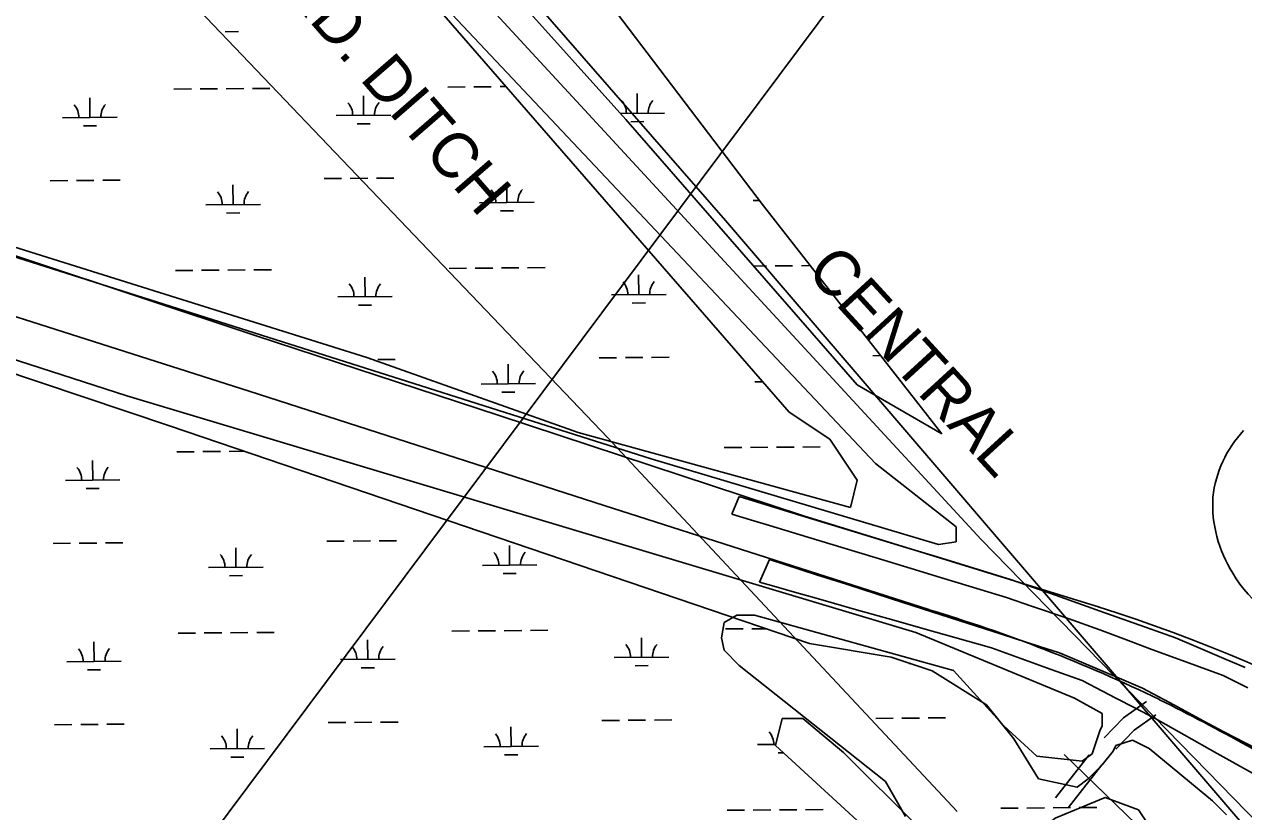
# Model space of a CAD drawing. Extents: x 3540316 to 3578335, y 553172 to 578787.
# Drawn here: x 3572112 to 3574347, y 574857 to 576301 of the extents above; entities that cross this region are included whole.
import ezdxf

# ---------------------------------------------------------------- set-up
doc = ezdxf.new("R2010")
doc.units = 0
for name, color, linetype in [('V-BRDG-OTLN', 7, 'Continuous'), ('V-RAIL-IDEN', 7, 'Continuous'), ('V-RAIL-TRAK', 7, 'Continuous'), ('V-RIVR-IDEN', 7, 'Continuous'), ('V-ROAD-CNTR', 7, 'Continuous'), ('V-ROAD-IDEN', 7, 'Continuous'), ('V-SITE-VEGE', 7, 'Continuous'), ('V-TOPO-BNDY', 7, 'Continuous'), ('V-TOPO-SHOR', 7, 'Continuous'), ('V-UTIL-LINE', 7, 'Continuous'), ('V-WETL-SWMP', 7, 'Continuous')]:
    doc.layers.add(name, color=color, linetype=linetype)

msp = doc.modelspace()

# ---------------------------------------------------------------- linework, layer by layer
at = {"layer": 'V-BRDG-OTLN'}
for p, q in [((3573408.6, 575402.3), (3573422.5, 575434.7)), ((3573422.5, 575434.7), (3573529.3, 575402.1)), ((3573442.8, 575392), (3573408.6, 575402.3)), ((3573478, 575381.4), (3573442.8, 575392)), ((3573529.3, 575402.1), (3573633.9, 575370.1)), ((3573534.4, 575364.3), (3573478, 575381.4)), ((3573608.6, 575341.8), (3573534.4, 575364.3)), ((3573633.9, 575370.1), (3573685.8, 575354.2)), ((3573673.5, 575322.1), (3573608.6, 575341.8)), ((3573685.8, 575354.2), (3573727.9, 575341.4)), ((3573727.9, 575341.4), (3573785.2, 575323.9)), ((3573459.5, 575277.5), (3573478, 575319.1)), ((3573478, 575319.1), (3573564.1, 575291.4)), ((3573737.7, 575302.7), (3573673.5, 575322.1)), ((3573785.2, 575323.9), (3573868.5, 575298.4)), ((3573791.6, 575286.4), (3573737.7, 575302.7)), ((3573868.5, 575298.4), (3573921.7, 575282.1)), ((3573485.6, 575270.1), (3573459.5, 575277.5)), ((3573564.1, 575291.4), (3573618.9, 575273.8)), ((3573618.9, 575273.8), (3573700, 575247.7)), ((3573844, 575270.5), (3573791.6, 575286.4)), ((3573912.4, 575249.8), (3573844, 575270.5)), ((3573921.7, 575282.1), (3574002.4, 575253.6)), ((3573523.7, 575259.4), (3573485.6, 575270.1)), ((3573567.9, 575246.9), (3573523.7, 575259.4)), ((3573958.5, 575233.9), (3573912.4, 575249.8)), ((3574002.4, 575253.6), (3574092.6, 575221.6)), ((3573637.4, 575227.2), (3573567.9, 575246.9)), ((3573706, 575207.8), (3573637.4, 575227.2)), ((3573700, 575247.7), (3573758.3, 575228.9)), ((3573758.3, 575228.9), (3573825, 575207.4)), ((3574025.4, 575210.9), (3573958.5, 575233.9)), ((3573763.6, 575191.6), (3573706, 575207.8)), ((3573825, 575207.4), (3573903.4, 575182.2)), ((3574083.5, 575190.2), (3574025.4, 575210.9)), ((3574092.6, 575221.6), (3574167.5, 575195.1)), ((3573817.8, 575176.2), (3573763.6, 575191.6)), ((3573903.4, 575182.2), (3573972.8, 575159.9)), ((3574132.5, 575171.8), (3574083.5, 575190.2)), ((3574167.5, 575195.1), (3574222.1, 575175.8)), ((3573884.7, 575157.3), (3573817.8, 575176.2)), ((3573972.8, 575159.9), (3574009.5, 575148.1)), ((3574179, 575154.4), (3574132.5, 575171.8)), ((3574222.1, 575175.8), (3574255.3, 575161.7)), ((3574255.3, 575161.7), (3574311, 575137.9)), ((3573938.7, 575137.8), (3573884.7, 575157.3)), ((3573994.1, 575117.8), (3573938.7, 575137.8)), ((3574009.5, 575148.1), (3574050.1, 575130.8)), ((3574234.5, 575133.9), (3574179, 575154.4)), ((3574311, 575137.9), (3574350.3, 575121.2)), ((3574051.1, 575097.2), (3573994.1, 575117.8)), ((3574050.1, 575130.8), (3574118.9, 575101.6)), ((3574309.9, 575106.5), (3574234.5, 575133.9)), ((3574088.2, 575078), (3574051.1, 575097.2)), ((3574118.9, 575101.6), (3574162, 575083.3)), ((3574355.1, 575083.8), (3574309.9, 575106.5)), ((3574113, 575065.2), (3574088.2, 575078)), ((3574162, 575083.3), (3574220.2, 575051.8)), ((3574147.7, 575047.2), (3574113, 575065.2)), ((3574185.1, 575027.9), (3574147.7, 575047.2)), ((3574220.2, 575051.8), (3574272.9, 575023.2)), ((3574238.2, 574997.8), (3574185.1, 575027.9)), ((3574272.9, 575023.2), (3574311.1, 575003.2)), ((3574311.1, 575003.2), (3574370, 574972.4)), ((3574298.7, 574963.5), (3574238.2, 574997.8)), ((3574363.8, 574927.3), (3574298.7, 574963.5))]:
    msp.add_line(p, q, dxfattribs=at)
at = {"layer": 'V-RAIL-TRAK'}
msp.add_lwpolyline([(3572498, 576972.7), (3573397.3, 575941.1), (3574650.6, 574477.1), (3575977.4, 573197), (3576044.4, 573142.7)], dxfattribs=at)
at = {"layer": 'V-ROAD-CNTR'}
msp.add_line((3573866.2, 575356.1), (3572375.2, 576971.8), dxfattribs=at)
for points in [[(3573770.2, 575227.3), (3573175, 575418.2), (3572524.2, 575628.4), (3571912.2, 575823.2), (3571389.6, 575989.9), (3570812.6, 576171.2), (3570175.7, 576375.4), (3569540.1, 576579.4), (3568996.9, 576756.6), (3568516.6, 576909.6), (3568407.9, 576944.3)], [(3574083.2, 575231.9), (3573540, 575399.5), (3572980.2, 575583.8), (3572537, 575729.5), (3571909, 575937.9), (3571265.9, 576138.5), (3570679.1, 576324.1), (3570050.2, 576524.6), (3569533.3, 576684.5), (3568930.2, 576881.9), (3568726, 576946.8)], [(3576043.8, 573223.9), (3575479.2, 573733.4), (3575044.8, 574117.1), (3574822.9, 574357.5), (3574402.3, 574806), (3573866.2, 575356.1)], [(3574091.4, 574991.9), (3574126.7, 575028.9), (3574168.9, 575058.8)], [(3574113, 574971.2), (3574146.4, 575006.1), (3574186.2, 575034.4)], [(3574002.1, 574882.3), (3574063.8, 574961)], [(3574025.7, 574863.8), (3574087.4, 574942.5)]]:
    msp.add_lwpolyline(points, dxfattribs=at)
for centre, radius, start, end in [((3572940, 572475), 2874.8, 64.1547, 73.2545), ((3573170.4, 572363.5), 3010.1, 50.2818, 72.4054), ((3572420.4, 571504.4), 3975, 58.2686, 63.5135)]:
    msp.add_arc(centre, radius, start, end, dxfattribs=at)
at = {"layer": 'V-ROAD-IDEN'}
for centre, major_axis, start_param, end_param in [((3574515.6, 575410.9), (-226.1, -1.8), 5.54508, 6.169392), ((3574515.6, 575410.9), (-226.1, -1.8), 5.54508, 6.169392), ((3574546.8, 575421.2), (256.3, 2), 3.082007, 3.676196), ((3574546.8, 575421.2), (256.3, 2), 3.082007, 3.676196), ((3574529.4, 575402.4), (231.5, 1.8), 3.642483, 4.485246), ((3574529.4, 575402.4), (231.5, 1.8), 3.642483, 4.485246)]:
    msp.add_ellipse(centre, major_axis=major_axis, ratio=0.960251, start_param=start_param, end_param=end_param, dxfattribs=at)
at = {"layer": 'V-SITE-VEGE'}
for p, q in [((3572849.4, 576368.6), (3573672.3, 575495.3)), ((3570196.5, 576299.3), (3572299.4, 575619.6)), ((3573260.7, 575504.1), (3571629.2, 576021.9)), ((3572299.4, 575619.6), (3573746, 575185.1)), ((3573787.6, 575346.9), (3573260.7, 575504.1)), ((3573672.3, 575495.3), (3573820, 575379.2)), ((3573820, 575379.2), (3573820, 575351.5)), ((3573820, 575351.5), (3573787.6, 575346.9)), ((3573394.8, 575203.6), (3573390.1, 575175.8)), ((3573417.9, 575217.4), (3573394.8, 575203.6)), ((3573450.2, 575217.4), (3573417.9, 575217.4)), ((3573815.4, 575115.7), (3573450.2, 575217.4)), ((3573746, 575185.1), (3574037.2, 575064.9)), ((3573390.1, 575175.8), (3573394.8, 575152.7)), ((3573394.8, 575152.7), (3573422.5, 575125)), ((3573422.5, 575125), (3573690.6, 574912.3)), ((3573907.8, 575014), (3573815.4, 575115.7)), ((3574037.2, 575064.9), (3574088, 575037.1)), ((3574088, 575037.1), (3574088, 575014)), ((3573967.9, 574958.5), (3573907.8, 575014)), ((3574083.4, 575004.8), (3574069.6, 574963.1)), ((3574088, 575014), (3574083.4, 575004.8)), ((3574051.1, 574949.3), (3573967.9, 574958.5)), ((3574069.6, 574963.1), (3574051.1, 574949.3)), ((3573690.6, 574912.3), (3573727.5, 574847.6))]:
    msp.add_line(p, q, dxfattribs=at)
msp.add_lwpolyline([(3571550.1, 571451.5), (3572665.1, 572972.3), (3573283.7, 573820.6), (3573894.7, 574661.2), (3573948.1, 574684.1), (3573963.4, 574752.9), (3573917.6, 574775.8), (3574001.6, 574844.6), (3574093.2, 574882.8), (3574154.3, 574859.9), (3574184.9, 574814), (3574184.9, 574768.2), (3574169.6, 574707), (3574139, 574638.3), (3573818.3, 574210.3), (3573528.1, 573828.2), (3573482.3, 573652.4), (3573024, 573033.4), (3572573.5, 572422), (3571695.2, 571245.1)], dxfattribs=at)
at = {"layer": 'V-TOPO-BNDY'}
msp.add_line((3574076.3, 576984.9), (3560418.9, 558695.9), dxfattribs=at)
at = {"layer": 'V-TOPO-SHOR'}
msp.add_lwpolyline([(3573821.9, 574856.9), (3573310.8, 575403.6), (3573181.8, 575542.6), (3572274, 576493.3), (3571891.2, 576968.1)], dxfattribs=at)
at = {"layer": 'V-UTIL-LINE'}
msp.add_lwpolyline([(3576041.7, 573131.5), (3575718.9, 573404.8), (3575262.9, 573807.3), (3574415.3, 574576.9), (3574018.3, 574961.4)], dxfattribs=at)
at = {"layer": 'V-WETL-SWMP'}
for p, q in [((3573214.3, 576126.6), (3572664.9, 576738.4)), ((3573153.9, 576380.7), (3573467, 575968)), ((3572852.2, 576351.3), (3573513.9, 575589.7)), ((3572480.1, 576287.5), (3572504.1, 576287.7)), ((3572231.8, 576130.2), (3572231.5, 576166.2)), ((3572386, 576182.1), (3572418, 576182.4)), ((3572434, 576182.5), (3572466, 576182.7)), ((3572482, 576182.9), (3572514, 576183.1)), ((3572530, 576183.2), (3572562, 576183.5)), ((3572733.7, 576134.1), (3572733.4, 576170.1)), ((3572887.9, 576186), (3572919.9, 576186.2)), ((3572935.9, 576186.4), (3572967.9, 576186.6)), ((3572983.9, 576186.7), (3572995.1, 576186.8)), ((3573235.6, 576137.9), (3573235.3, 576173.9)), ((3572181.8, 576129.8), (3572281.8, 576130.6)), ((3572683.7, 576133.7), (3572783.7, 576134.5)), ((3573204.3, 576137.7), (3573285.6, 576138.3)), ((3573638.8, 575639.7), (3573214.3, 576126.6)), ((3573223.7, 576122.4), (3573247.7, 576122.6)), ((3570779.6, 576101.6), (3572377.7, 575564.7)), ((3572219.9, 576114.7), (3572243.9, 576114.9)), ((3572721.8, 576118.5), (3572745.8, 576118.7)), ((3572739.8, 575689.6), (3571666.1, 576026.7)), ((3572159.3, 576014.2), (3572191.3, 576014.5)), ((3572207.3, 576014.6), (3572239.3, 576014.8)), ((3572255.3, 576014.9), (3572287.3, 576015.2)), ((3572661.2, 576018.1), (3572693.2, 576018.3)), ((3572709.2, 576018.4), (3572741.2, 576018.7)), ((3572757.2, 576018.8), (3572789.2, 576019.1)), ((3572996.4, 575974.2), (3572996.1, 576010.2)), ((3572494.5, 575970.4), (3572494.2, 576006.4)), ((3572444.5, 575970), (3572544.5, 575970.7)), ((3572946.4, 575973.8), (3573046.4, 575974.6)), ((3573448.2, 575977.7), (3573459.6, 575977.8)), ((3573467, 575968), (3573793.8, 575549.8)), ((3572482.6, 575954.8), (3572506.6, 575955)), ((3572984.5, 575958.7), (3573008.5, 575958.9)), ((3572890.5, 575853.3), (3572922.5, 575853.6)), ((3572938.5, 575853.7), (3572970.5, 575854)), ((3572986.5, 575854.1), (3573018.5, 575854.3)), ((3573034.5, 575854.4), (3573066.5, 575854.7)), ((3573448.7, 575857.6), (3573472.3, 575857.8)), ((3573488.3, 575857.9), (3573520.3, 575858.2)), ((3573536.3, 575858.3), (3573552.6, 575858.4)), ((3572388.6, 575849.5), (3572420.6, 575849.7)), ((3572436.6, 575849.8), (3572468.6, 575850.1)), ((3572484.6, 575850.2), (3572516.6, 575850.5)), ((3572532.6, 575850.6), (3572564.6, 575850.8)), ((3572736.3, 575801.4), (3572736, 575837.4)), ((3573238.2, 575805.3), (3573237.9, 575841.3)), ((3572686.3, 575801), (3572786.3, 575801.8)), ((3572724.4, 575785.9), (3572748.4, 575786.1)), ((3573188.2, 575804.9), (3573288.2, 575805.7)), ((3573226.3, 575789.7), (3573250.3, 575789.9)), ((3573126.9, 575552.3), (3572739.8, 575689.6)), ((3572759.8, 575686.1), (3572791.8, 575686.4)), ((3572999, 575641.6), (3572998.7, 575677.6)), ((3573165.7, 575689.3), (3573197.7, 575689.5)), ((3573213.7, 575689.6), (3573245.7, 575689.9)), ((3573261.7, 575690), (3573293.7, 575690.3)), ((3573667.5, 575693.1), (3573681.7, 575693.3)), ((3572949, 575641.2), (3573049, 575641.9)), ((3573450.9, 575645), (3573465.7, 575645.2)), ((3573793.8, 575549.8), (3573638.8, 575639.7)), ((3572987.1, 575626), (3573011.1, 575626.2)), ((3573513.9, 575589.7), (3573588.8, 575539.8)), ((3572377.7, 575564.7), (3573551.4, 575165.2)), ((3573626.3, 575414.9), (3573126.9, 575552.3)), ((3573588.8, 575539.8), (3573638.8, 575464.9)), ((3572391.1, 575516.8), (3572423.1, 575517)), ((3572439.1, 575517.2), (3572471.1, 575517.4)), ((3572487.1, 575517.5), (3572515.7, 575517.8)), ((3573394.9, 575524.5), (3573426.9, 575524.8)), ((3573442.9, 575524.9), (3573474.9, 575525.2)), ((3573490.9, 575525.3), (3573522.9, 575525.5)), ((3573538.9, 575525.6), (3573570.9, 575525.9)), ((3572237, 575464.9), (3572236.7, 575500.9)), ((3572187, 575464.5), (3572287, 575465.3)), ((3572225.1, 575449.3), (3572249.1, 575449.5)), ((3573638.8, 575464.9), (3573626.3, 575414.9)), ((3572164.4, 575348.9), (3572196.4, 575349.1)), ((3572212.4, 575349.2), (3572244.4, 575349.5)), ((3572260.4, 575349.6), (3572292.4, 575349.9)), ((3572499.6, 575305), (3572499.4, 575341)), ((3572666.3, 575352.7), (3572698.3, 575353)), ((3572714.3, 575353.1), (3572746.3, 575353.4)), ((3572762.3, 575353.5), (3572794.3, 575353.7)), ((3573001.5, 575308.9), (3573001.2, 575344.9)), ((3572449.6, 575304.6), (3572549.6, 575305.4)), ((3572951.5, 575308.5), (3573051.5, 575309.3)), ((3572989.6, 575293.4), (3573013.6, 575293.6)), ((3572487.7, 575289.5), (3572511.7, 575289.7)), ((3572393.7, 575184.1), (3572425.7, 575184.4)), ((3572441.7, 575184.5), (3572473.7, 575184.8)), ((3572489.7, 575184.9), (3572521.7, 575185.1)), ((3572537.7, 575185.2), (3572569.7, 575185.5)), ((3572895.6, 575188), (3572927.6, 575188.3)), ((3572943.6, 575188.4), (3572975.6, 575188.6)), ((3572991.6, 575188.7), (3573023.6, 575189)), ((3573039.6, 575189.1), (3573071.6, 575189.4)), ((3573397.5, 575191.9), (3573429.5, 575192.1)), ((3573445.5, 575192.2), (3573471.4, 575192.4)), ((3572239.5, 575132.2), (3572239.2, 575168.2)), ((3572741.4, 575136.1), (3572741.1, 575172.1)), ((3573243.3, 575139.9), (3573243, 575175.9)), ((3573551.4, 575165.2), (3573701.2, 575140.2)), ((3572691.4, 575135.7), (3572791.4, 575136.5)), ((3573193.3, 575139.6), (3573293.3, 575140.3)), ((3573701.2, 575140.2), (3573776.1, 575115.3)), ((3572189.5, 575131.8), (3572289.5, 575132.6)), ((3572227.6, 575116.7), (3572251.6, 575116.9)), ((3572729.5, 575120.6), (3572753.5, 575120.7)), ((3573231.4, 575124.4), (3573255.4, 575124.6)), ((3573733.3, 575128.3), (3573737, 575128.3)), ((3573776.1, 575115.3), (3573876, 575052.8)), ((3573876, 575052.8), (3573925.9, 574990.4)), ((3573218.8, 575024.3), (3573250.8, 575024.6)), ((3573266.8, 575024.7), (3573298.8, 575024.9)), ((3573501.4, 575027.9), (3573488.9, 574977.9)), ((3573538.9, 575027.9), (3573501.4, 575027.9)), ((3573613.8, 574965.4), (3573538.9, 575027.9)), ((3573672.7, 575027.8), (3573704.7, 575028.1)), ((3573720.7, 575028.2), (3573752.7, 575028.4)), ((3573768.7, 575028.6), (3573800.7, 575028.8)), ((3572167, 575016.2), (3572199, 575016.5)), ((3572215, 575016.6), (3572247, 575016.8)), ((3572263, 575017), (3572295, 575017.2)), ((3572502.2, 574972.4), (3572501.9, 575008.4)), ((3572668.9, 575020.1), (3572700.9, 575020.3)), ((3572716.9, 575020.4), (3572748.9, 575020.7)), ((3572764.9, 575020.8), (3572796.9, 575021.1)), ((3573004.1, 574976.2), (3573003.8, 575012.2)), ((3573170.8, 575023.9), (3573202.8, 575024.2)), ((3573456, 574979.7), (3573489.4, 574980)), ((3573925.9, 574990.4), (3573971.2, 574917.1)), ((3574113.1, 574977.9), (3574143.5, 574988)), ((3574143.5, 574988), (3574173.8, 574972.8)), ((3572452.2, 574972), (3572552.2, 574972.7)), ((3572954.1, 574975.8), (3573054.1, 574976.6)), ((3572992.2, 574960.7), (3573016.2, 574960.9)), ((3573488.9, 574977.9), (3573638.8, 574840.6)), ((3573494.1, 574964.6), (3573503.4, 574964.6)), ((3573751.1, 574828.1), (3573613.8, 574965.4)), ((3574087.7, 574942.4), (3574108, 574967.7)), ((3574108, 574967.7), (3574113.1, 574977.9)), ((3574173.8, 574972.8), (3574290.3, 574876.6)), ((3572490.3, 574956.8), (3572514.3, 574957)), ((3574062.4, 574917.1), (3574087.7, 574942.4)), ((3573971.2, 574917.1), (3574042.2, 574901.9)), ((3574042.2, 574901.9), (3574062.4, 574917.1)), ((3574290.3, 574876.6), (3574315.7, 574851.2)), ((3573400.1, 574859.2), (3573432.1, 574859.5)), ((3573448.1, 574859.6), (3573480.1, 574859.8)), ((3573496.1, 574859.9), (3573528.1, 574860.2)), ((3573544.1, 574860.3), (3573576.1, 574860.6)), ((3573902, 574863.1), (3573934, 574863.3)), ((3573950, 574863.4), (3573982, 574863.7)), ((3573998, 574863.8), (3574030, 574864.1)), ((3574046, 574864.2), (3574078, 574864.4))]:
    msp.add_line(p, q, dxfattribs=at)
for centre, start, end in [((3572176.6, 576130.2), 359.6699, 41.2135), ((3572287.1, 576131.1), 139.6699, 181.2135), ((3572678.5, 576134.1), 359.6699, 41.2135), ((3572789, 576135), 139.6699, 181.2135), ((3573180.3, 576138), 359.6699, 41.2135), ((3573290.8, 576138.8), 139.6699, 181.2135), ((3572439.3, 575970.4), 359.6699, 41.2135), ((3572549.7, 575971.3), 139.6699, 181.2135), ((3572941.1, 575974.3), 359.6699, 41.2135), ((3573051.6, 575975.1), 139.6699, 181.2135), ((3572681, 575801.5), 359.6699, 41.2135), ((3572791.5, 575802.3), 139.6699, 181.2135), ((3573182.9, 575805.3), 359.6699, 41.2135), ((3573293.4, 575806.2), 139.6699, 181.2135), ((3572943.7, 575641.6), 359.6699, 41.2135), ((3573054.2, 575642.5), 139.6699, 181.2135), ((3572181.7, 575464.9), 359.6699, 41.2135), ((3572292.2, 575465.8), 139.6699, 181.2135), ((3572444.4, 575305.1), 359.6699, 41.2135), ((3572554.9, 575305.9), 139.6699, 181.2135), ((3572946.3, 575308.9), 359.6699, 41.2135), ((3573056.8, 575309.8), 139.6699, 181.2135), ((3572686.2, 575136.1), 359.6699, 41.2135), ((3572796.6, 575137), 139.6699, 181.2135), ((3573188.1, 575140), 359.6699, 41.2135), ((3573298.5, 575140.8), 139.6699, 181.2135), ((3572184.3, 575132.3), 359.6699, 41.2135), ((3572294.8, 575133.1), 139.6699, 181.2135), ((3573450.7, 574980.1), 359.6699, 41.2135), ((3572446.9, 574972.4), 359.6699, 41.2135), ((3572557.4, 574973.3), 139.6699, 181.2135), ((3572948.8, 574976.3), 359.6699, 41.2135), ((3573059.3, 574977.1), 139.6699, 181.2135)]:
    msp.add_arc(centre, 35.2, start, end, dxfattribs=at)

# ---------------------------------------------------------------- texts
at = {"layer": 'V-RAIL-IDEN'}
msp.add_text('CENTRAL', height=83, rotation=312.5066, dxfattribs=at).set_placement((3573543.2, 575847.2))
at = {"layer": 'V-RIVR-IDEN'}
for s, height, rotation, p in [('OLD HAMON RD. DITCH', 83, 310.9555, (3572118.9, 576899.1)), ('LAKE  PONTCHARTRAIN', 150, 314.364, (3573932.8, 576713.1))]:
    msp.add_text(s, height=height, rotation=rotation, dxfattribs=at).set_placement(p)

doc.saveas('drawing.dxf')
